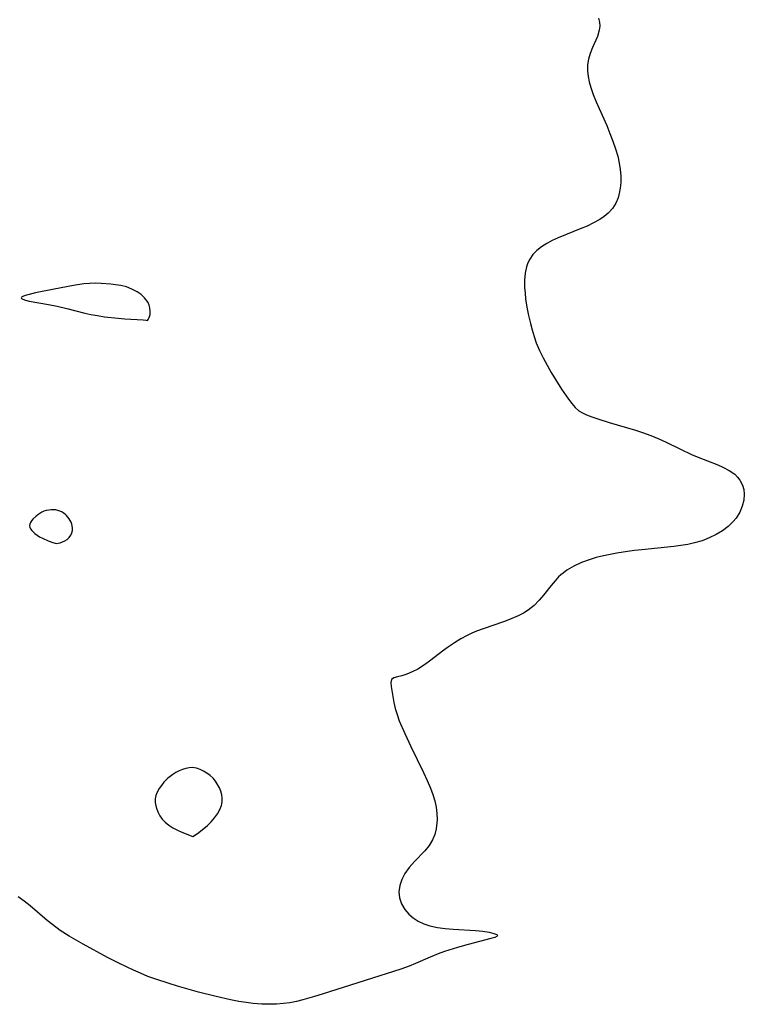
# Model space of a CAD drawing. Header units: metres. Extents: x 1073367 to 1082519, y 1569854 to 1574957.
# Tile 838 of 1056: x 1079210 to 1079370, y 1572428 to 1572645. Entities that reach past the tile are written whole.
import ezdxf

# ---------------------------------------------------------------- set-up
doc = ezdxf.new("R2010")
doc.units = ezdxf.units.M
doc.layers.add('CGG_CurvaNivelLidar_v1', color=253, linetype='Continuous', lineweight=30)

msp = doc.modelspace()

# ---------------------------------------------------------------- linework, layer by layer
at = {"layer": 'CGG_CurvaNivelLidar_v1'}
for p, q in [((1079337.562, 1572645.1305, 73), (1079337.7966, 1572644.273, 73)), ((1079337.8544, 1572643.3829, 73), (1079337.7419, 1572642.4746, 73)), ((1079337.7966, 1572644.273, 73), (1079337.8544, 1572643.3829, 73)), ((1079337.3271, 1572641.129, 73), (1079336.2212, 1572638.6812, 73)), ((1079337.7419, 1572642.4746, 73), (1079337.3271, 1572641.129, 73)), ((1079336.2212, 1572638.6812, 73), (1079335.7049, 1572637.3774, 73)), ((1079335.3715, 1572636.1471, 73), (1079335.1819, 1572634.8608, 73)), ((1079335.7049, 1572637.3774, 73), (1079335.3715, 1572636.1471, 73)), ((1079335.1819, 1572634.8608, 73), (1079335.1539, 1572633.5373, 73)), ((1079335.1539, 1572633.5373, 73), (1079335.2762, 1572632.3446, 73)), ((1079335.2762, 1572632.3446, 73), (1079335.5192, 1572631.1399, 73)), ((1079335.5192, 1572631.1399, 73), (1079335.861, 1572629.927, 73)), ((1079335.861, 1572629.927, 73), (1079336.413, 1572628.3643, 73)), ((1079336.413, 1572628.3643, 73), (1079337.0552, 1572626.792, 73)), ((1079337.0552, 1572626.792, 73), (1079339.3751, 1572621.5252, 73)), ((1079339.3751, 1572621.5252, 73), (1079340.0769, 1572619.8259, 73)), ((1079340.0769, 1572619.8259, 73), (1079340.733, 1572618.1154, 73)), ((1079340.733, 1572618.1154, 73), (1079341.3225, 1572616.397, 73)), ((1079341.3225, 1572616.397, 73), (1079341.776, 1572614.8384, 73)), ((1079341.776, 1572614.8384, 73), (1079342.1273, 1572613.2783, 73)), ((1079342.1273, 1572613.2783, 73), (1079342.3334, 1572611.8933, 73)), ((1079342.3334, 1572611.8933, 73), (1079342.439, 1572610.519, 73)), ((1079342.439, 1572610.519, 73), (1079342.4449, 1572609.1658, 73)), ((1079342.3915, 1572608.2906, 73), (1079342.2044, 1572606.9585, 73)), ((1079342.4449, 1572609.1658, 73), (1079342.3915, 1572608.2906, 73)), ((1079342.2044, 1572606.9585, 73), (1079341.8753, 1572605.6877, 73)), ((1079341.3811, 1572604.4986, 73), (1079340.6413, 1572603.333, 73)), ((1079341.8753, 1572605.6877, 73), (1079341.3811, 1572604.4986, 73)), ((1079338.8202, 1572601.5732, 73), (1079337.8463, 1572600.9211, 73)), ((1079339.7011, 1572602.2994, 73), (1079338.8202, 1572601.5732, 73)), ((1079340.6413, 1572603.333, 73), (1079339.7011, 1572602.2994, 73)), ((1079335.0426, 1572599.4708, 73), (1079333.544, 1572598.8248, 73)), ((1079336.4867, 1572600.1623, 73), (1079335.0426, 1572599.4708, 73)), ((1079337.8463, 1572600.9211, 73), (1079336.4867, 1572600.1623, 73)), ((1079333.544, 1572598.8248, 73), (1079328.7008, 1572596.8474, 73)), ((1079326.2065, 1572595.6238, 73), (1079325.0722, 1572594.9071, 73)), ((1079327.4216, 1572596.2616, 73), (1079326.2065, 1572595.6238, 73)), ((1079328.7008, 1572596.8474, 73), (1079327.4216, 1572596.2616, 73)), ((1079323.1707, 1572593.2167, 73), (1079322.4651, 1572592.2228, 73)), ((1079324.0511, 1572594.1075, 73), (1079323.1707, 1572593.2167, 73)), ((1079325.0722, 1572594.9071, 73), (1079324.0511, 1572594.1075, 73)), ((1079322.066, 1572591.3963, 73), (1079321.7697, 1572590.5121, 73)), ((1079322.4651, 1572592.2228, 73), (1079322.066, 1572591.3963, 73)), ((1079321.4794, 1572589.0807, 73), (1079321.3484, 1572587.5669, 73)), ((1079321.7697, 1572590.5121, 73), (1079321.4794, 1572589.0807, 73)), ((1079222.3065, 1572586.3883, 73), (1079218.0498, 1572585.6241, 73)), ((1079224.5858, 1572586.7378, 73), (1079222.3065, 1572586.3883, 73)), ((1079225.8303, 1572586.8432, 73), (1079224.5858, 1572586.7378, 73)), ((1079227.0787, 1572586.8856, 73), (1079225.8303, 1572586.8432, 73)), ((1079228.3267, 1572586.8703, 73), (1079227.0787, 1572586.8856, 73)), ((1079230.4531, 1572586.7184, 73), (1079228.3267, 1572586.8703, 73)), ((1079231.5045, 1572586.5863, 73), (1079230.4531, 1572586.7184, 73)), ((1079232.6915, 1572586.3893, 73), (1079231.5045, 1572586.5863, 73)), ((1079233.8959, 1572586.0817, 73), (1079232.6915, 1572586.3893, 73)), ((1079321.3484, 1572587.5669, 73), (1079321.3513, 1572585.9945, 73)), ((1079211.9935, 1572584.3106, 73), (1079211.2923, 1572584.0629, 73)), ((1079213.9667, 1572584.8019, 73), (1079211.9935, 1572584.3106, 73)), ((1079218.0498, 1572585.6241, 73), (1079213.9667, 1572584.8019, 73)), ((1079235.1008, 1572585.6265, 73), (1079233.8959, 1572586.0817, 73)), ((1079236.2448, 1572585.0352, 73), (1079235.1008, 1572585.6265, 73)), ((1079237.1412, 1572584.4193, 73), (1079236.2448, 1572585.0352, 73)), ((1079237.9057, 1572583.7131, 73), (1079237.1412, 1572584.4193, 73)), ((1079321.3513, 1572585.9945, 73), (1079321.4337, 1572584.7484, 73)), ((1079321.4337, 1572584.7484, 73), (1079321.572, 1572583.485, 73)), ((1079210.8834, 1572583.8114, 73), (1079210.8243, 1572583.7082, 73)), ((1079210.8243, 1572583.7082, 73), (1079210.8524, 1572583.5799, 73)), ((1079210.8524, 1572583.5799, 73), (1079211.1671, 1572583.3654, 73)), ((1079211.2923, 1572584.0629, 73), (1079210.8834, 1572583.8114, 73)), ((1079211.1671, 1572583.3654, 73), (1079211.7511, 1572583.1681, 73)), ((1079211.7511, 1572583.1681, 73), (1079212.5364, 1572582.9812, 73)), ((1079212.5364, 1572582.9812, 73), (1079216.8007, 1572582.2128, 73)), ((1079216.8007, 1572582.2128, 73), (1079218.6991, 1572581.8305, 73)), ((1079238.6484, 1572582.6689, 73), (1079237.9057, 1572583.7131, 73)), ((1079238.9064, 1572582.077, 73), (1079238.6484, 1572582.6689, 73)), ((1079239.0688, 1572581.4797, 73), (1079238.9064, 1572582.077, 73)), ((1079321.572, 1572583.485, 73), (1079321.8477, 1572581.6502, 73)), ((1079218.6991, 1572581.8305, 73), (1079220.8445, 1572581.3207, 73)), ((1079220.8445, 1572581.3207, 73), (1079224.7808, 1572580.326, 73)), ((1079224.7808, 1572580.326, 73), (1079226.0928, 1572580.0439, 73)), ((1079226.0928, 1572580.0439, 73), (1079227.5376, 1572579.7784, 73)), ((1079238.9289, 1572579.3648, 73), (1079239.0998, 1572580.0397, 73)), ((1079239.1469, 1572580.7261, 73), (1079239.0688, 1572581.4797, 73)), ((1079239.0998, 1572580.0397, 73), (1079239.1469, 1572580.7261, 73)), ((1079321.8477, 1572581.6502, 73), (1079322.2067, 1572579.8069, 73)), ((1079227.5376, 1572579.7784, 73), (1079229.0667, 1572579.5436, 73)), ((1079229.0667, 1572579.5436, 73), (1079232.1084, 1572579.2038, 73)), ((1079232.1084, 1572579.2038, 73), (1079233.5636, 1572579.0896, 73)), ((1079233.5636, 1572579.0896, 73), (1079237.5757, 1572578.8555, 73)), ((1079237.5757, 1572578.8555, 73), (1079238.2706, 1572578.7893, 73)), ((1079238.2706, 1572578.7893, 73), (1079238.5, 1572578.7399, 73)), ((1079238.5, 1572578.7399, 73), (1079238.707, 1572578.9106, 73)), ((1079238.707, 1572578.9106, 73), (1079238.9289, 1572579.3648, 73)), ((1079322.2067, 1572579.8069, 73), (1079322.6149, 1572578.0789, 73)), ((1079322.6149, 1572578.0789, 73), (1079322.9969, 1572576.6334, 73)), ((1079322.9969, 1572576.6334, 73), (1079323.4241, 1572575.2016, 73)), ((1079323.4241, 1572575.2016, 73), (1079323.9154, 1572573.7928, 73)), ((1079323.9154, 1572573.7928, 73), (1079324.6165, 1572572.1225, 73)), ((1079324.6165, 1572572.1225, 73), (1079325.4061, 1572570.4921, 73)), ((1079325.4061, 1572570.4921, 73), (1079326.2687, 1572568.8685, 73)), ((1079326.2687, 1572568.8685, 73), (1079327.1702, 1572567.2823, 73)), ((1079327.1702, 1572567.2823, 73), (1079328.0959, 1572565.7398, 73)), ((1079328.0959, 1572565.7398, 73), (1079329.4417, 1572563.6313, 73)), ((1079329.4417, 1572563.6313, 73), (1079330.9564, 1572561.4545, 73)), ((1079330.9564, 1572561.4545, 73), (1079331.7081, 1572560.4795, 73)), ((1079331.7081, 1572560.4795, 73), (1079332.4549, 1572559.6231, 73)), ((1079332.4549, 1572559.6231, 73), (1079333.266, 1572558.903, 73)), ((1079333.266, 1572558.903, 73), (1079334.067, 1572558.4063, 73)), ((1079334.067, 1572558.4063, 73), (1079334.9565, 1572557.9884, 73)), ((1079334.9565, 1572557.9884, 73), (1079336.1336, 1572557.5252, 73)), ((1079336.1336, 1572557.5252, 73), (1079337.399, 1572557.0856, 73)), ((1079337.399, 1572557.0856, 73), (1079339.9126, 1572556.2949, 73)), ((1079339.9126, 1572556.2949, 73), (1079345.6812, 1572554.6058, 73)), ((1079345.6812, 1572554.6058, 73), (1079347.2129, 1572554.1192, 73)), ((1079347.2129, 1572554.1192, 73), (1079349.0878, 1572553.4565, 73)), ((1079349.0878, 1572553.4565, 73), (1079350.8216, 1572552.7428, 73)), ((1079350.8216, 1572552.7428, 73), (1079352.406, 1572552.0024, 73)), ((1079352.406, 1572552.0024, 73), (1079355.54, 1572550.4366, 73)), ((1079355.54, 1572550.4366, 73), (1079357.9896, 1572549.2794, 73)), ((1079357.9896, 1572549.2794, 73), (1079359.223, 1572548.7461, 73)), ((1079359.223, 1572548.7461, 73), (1079363.7543, 1572546.9803, 73)), ((1079363.7543, 1572546.9803, 73), (1079364.8798, 1572546.4977, 73)), ((1079364.8798, 1572546.4977, 73), (1079366.2701, 1572545.7758, 73)), ((1079366.2701, 1572545.7758, 73), (1079367.4816, 1572544.9178, 73)), ((1079367.4816, 1572544.9178, 73), (1079368.0964, 1572544.3172, 73)), ((1079368.0964, 1572544.3172, 73), (1079368.6136, 1572543.6534, 73)), ((1079368.6136, 1572543.6534, 73), (1079369.1975, 1572542.5289, 73)), ((1079369.1975, 1572542.5289, 73), (1079369.47, 1572541.5806, 73)), ((1079369.47, 1572541.5806, 73), (1079369.5805, 1572540.5921, 73)), ((1079369.4804, 1572539.2419, 73), (1079369.1319, 1572537.8892, 73)), ((1079369.5805, 1572540.5921, 73), (1079369.4804, 1572539.2419, 73)), ((1079215.806, 1572536.7877, 73), (1079215.3119, 1572536.5775, 73)), ((1079216.3205, 1572536.9474, 73), (1079215.806, 1572536.7877, 73)), ((1079216.8469, 1572537.0609, 73), (1079216.3205, 1572536.9474, 73)), ((1079217.3779, 1572537.1275, 73), (1079216.8469, 1572537.0609, 73)), ((1079217.9071, 1572537.1416, 73), (1079217.3779, 1572537.1275, 73)), ((1079218.4277, 1572537.0916, 73), (1079217.9071, 1572537.1416, 73)), ((1079218.8614, 1572536.9891, 73), (1079218.4277, 1572537.0916, 73)), ((1079219.2824, 1572536.8379, 73), (1079218.8614, 1572536.9891, 73)), ((1079219.6886, 1572536.6459, 73), (1079219.2824, 1572536.8379, 73)), ((1079220.0767, 1572536.4178, 73), (1079219.6886, 1572536.6459, 73)), ((1079369.1319, 1572537.8892, 73), (1079368.565, 1572536.5691, 73)), ((1079213.0918, 1572534.7014, 73), (1079212.8563, 1572534.3441, 73)), ((1079213.3813, 1572535.0548, 73), (1079213.0918, 1572534.7014, 73)), ((1079214.0736, 1572535.7327, 73), (1079213.3813, 1572535.0548, 73)), ((1079214.4621, 1572536.0457, 73), (1079214.0736, 1572535.7327, 73)), ((1079214.8748, 1572536.3308, 73), (1079214.4621, 1572536.0457, 73)), ((1079215.3119, 1572536.5775, 73), (1079214.8748, 1572536.3308, 73)), ((1079220.442, 1572536.1555, 73), (1079220.0767, 1572536.4178, 73)), ((1079220.7778, 1572535.8585, 73), (1079220.442, 1572536.1555, 73)), ((1079221.0737, 1572535.5307, 73), (1079220.7778, 1572535.8585, 73)), ((1079221.3354, 1572535.1742, 73), (1079221.0737, 1572535.5307, 73)), ((1079221.757, 1572534.3999, 73), (1079221.3354, 1572535.1742, 73)), ((1079367.1672, 1572534.5424, 73), (1079366.0577, 1572533.4722, 73)), ((1079367.7933, 1572535.3186, 73), (1079367.1672, 1572534.5424, 73)), ((1079368.565, 1572536.5691, 73), (1079367.7933, 1572535.3186, 73)), ((1079212.6942, 1572533.9865, 73), (1079212.6319, 1572533.6317, 73)), ((1079212.6319, 1572533.6317, 73), (1079212.6931, 1572533.2803, 73)), ((1079212.6931, 1572533.2803, 73), (1079212.8589, 1572532.9349, 73)), ((1079212.8563, 1572534.3441, 73), (1079212.6942, 1572533.9865, 73)), ((1079212.8589, 1572532.9349, 73), (1079213.1043, 1572532.5953, 73)), ((1079213.1043, 1572532.5953, 73), (1079213.4099, 1572532.262, 73)), ((1079213.4099, 1572532.262, 73), (1079213.7921, 1572531.9218, 73)), ((1079221.9103, 1572533.9909, 73), (1079221.757, 1572534.3999, 73)), ((1079222.0155, 1572533.5716, 73), (1079221.9103, 1572533.9909, 73)), ((1079221.9239, 1572532.0548, 73), (1079222.0503, 1572532.5794, 73)), ((1079222.0678, 1572533.078, 73), (1079222.0155, 1572533.5716, 73)), ((1079222.0503, 1572532.5794, 73), (1079222.0678, 1572533.078, 73)), ((1079364.7863, 1572532.5204, 73), (1079363.3896, 1572531.6798, 73)), ((1079366.0577, 1572533.4722, 73), (1079364.7863, 1572532.5204, 73)), ((1079213.7921, 1572531.9218, 73), (1079214.281, 1572531.5623, 73)), ((1079214.281, 1572531.5623, 73), (1079214.8484, 1572531.2019, 73)), ((1079214.8484, 1572531.2019, 73), (1079215.4656, 1572530.8594, 73)), ((1079215.4656, 1572530.8594, 73), (1079216.7152, 1572530.3014, 73)), ((1079216.7152, 1572530.3014, 73), (1079217.7844, 1572529.9401, 73)), ((1079219.8361, 1572530.0541, 73), (1079220.3769, 1572530.2923, 73)), ((1079220.3769, 1572530.2923, 73), (1079220.8924, 1572530.6173, 73)), ((1079220.8924, 1572530.6173, 73), (1079221.3354, 1572531.0375, 73)), ((1079221.3354, 1572531.0375, 73), (1079221.6827, 1572531.5283, 73)), ((1079221.6827, 1572531.5283, 73), (1079221.9239, 1572532.0548, 73)), ((1079360.3143, 1572530.3352, 73), (1079358.67, 1572529.8409, 73)), ((1079361.8942, 1572530.9501, 73), (1079360.3143, 1572530.3352, 73)), ((1079363.3896, 1572531.6798, 73), (1079361.8942, 1572530.9501, 73)), ((1079217.7844, 1572529.9401, 73), (1079218.5, 1572529.75, 73)), ((1079218.5, 1572529.75, 73), (1079218.895, 1572529.7912, 73)), ((1079218.895, 1572529.7912, 73), (1079219.3244, 1572529.8906, 73)), ((1079219.3244, 1572529.8906, 73), (1079219.8361, 1572530.0541, 73)), ((1079343.8979, 1572527.9485, 73), (1079341.5839, 1572527.5735, 73)), ((1079345.4939, 1572528.1644, 73), (1079343.8979, 1572527.9485, 73)), ((1079347.1006, 1572528.3509, 73), (1079345.4939, 1572528.1644, 73)), ((1079354.1285, 1572529.0436, 73), (1079347.1006, 1572528.3509, 73)), ((1079355.6662, 1572529.2485, 73), (1079354.1285, 1572529.0436, 73)), ((1079357.183, 1572529.5072, 73), (1079355.6662, 1572529.2485, 73)), ((1079358.67, 1572529.8409, 73), (1079357.183, 1572529.5072, 73)), ((1079335.5448, 1572526.1552, 73), (1079333.8064, 1572525.5122, 73)), ((1079337.0792, 1572526.6059, 73), (1079335.5448, 1572526.1552, 73)), ((1079338.6558, 1572526.9901, 73), (1079337.0792, 1572526.6059, 73)), ((1079341.5839, 1572527.5735, 73), (1079338.6558, 1572526.9901, 73)), ((1079330.6325, 1572523.8476, 73), (1079329.78, 1572523.2354, 73)), ((1079332.1613, 1572524.7449, 73), (1079330.6325, 1572523.8476, 73)), ((1079333.8064, 1572525.5122, 73), (1079332.1613, 1572524.7449, 73)), ((1079328.0252, 1572521.5506, 73), (1079327.1539, 1572520.5044, 73)), ((1079328.8092, 1572522.381, 73), (1079328.0252, 1572521.5506, 73)), ((1079329.2674, 1572522.8092, 73), (1079328.8092, 1572522.381, 73)), ((1079329.78, 1572523.2354, 73), (1079329.2674, 1572522.8092, 73)), ((1079327.1539, 1572520.5044, 73), (1079325.4599, 1572518.3385, 73)), ((1079324.5674, 1572517.2877, 73), (1079323.4098, 1572516.1253, 73)), ((1079325.4599, 1572518.3385, 73), (1079324.5674, 1572517.2877, 73)), ((1079322.13, 1572515.0959, 73), (1079321.0652, 1572514.419, 73)), ((1079323.4098, 1572516.1253, 73), (1079322.13, 1572515.0959, 73)), ((1079318.0554, 1572512.9964, 73), (1079316.6869, 1572512.4807, 73)), ((1079319.9358, 1572513.8223, 73), (1079318.0554, 1572512.9964, 73)), ((1079321.0652, 1572514.419, 73), (1079319.9358, 1572513.8223, 73)), ((1079312.2576, 1572510.9862, 73), (1079310.7912, 1572510.4302, 73)), ((1079316.6869, 1572512.4807, 73), (1079312.2576, 1572510.9862, 73)), ((1079307.3391, 1572508.7413, 73), (1079305.9699, 1572507.9108, 73)), ((1079308.7522, 1572509.5027, 73), (1079307.3391, 1572508.7413, 73)), ((1079309.7627, 1572509.9869, 73), (1079308.7522, 1572509.5027, 73)), ((1079310.7912, 1572510.4302, 73), (1079309.7627, 1572509.9869, 73)), ((1079304.6491, 1572507.0212, 73), (1079303.3248, 1572506.043, 73)), ((1079305.9699, 1572507.9108, 73), (1079304.6491, 1572507.0212, 73)), ((1079303.3248, 1572506.043, 73), (1079300.7837, 1572504.0732, 73)), ((1079297.8918, 1572502.1338, 73), (1079296.6613, 1572501.505, 73)), ((1079299.348, 1572503.033, 73), (1079297.8918, 1572502.1338, 73)), ((1079300.7837, 1572504.0732, 73), (1079299.348, 1572503.033, 73)), ((1079292.1497, 1572499.8199, 73), (1079291.9864, 1572499.1868, 73)), ((1079292.6393, 1572500.1863, 73), (1079292.1497, 1572499.8199, 73)), ((1079293.4125, 1572500.4119, 73), (1079292.6393, 1572500.1863, 73)), ((1079294.4059, 1572500.6544, 73), (1079293.4125, 1572500.4119, 73)), ((1079295.4846, 1572501.01, 73), (1079294.4059, 1572500.6544, 73)), ((1079296.6613, 1572501.505, 73), (1079295.4846, 1572501.01, 73)), ((1079291.9864, 1572499.1868, 73), (1079292.0518, 1572498.3031, 73)), ((1079292.0518, 1572498.3031, 73), (1079292.6195, 1572494.8063, 73)), ((1079292.6195, 1572494.8063, 73), (1079292.9214, 1572493.4708, 73)), ((1079292.9214, 1572493.4708, 73), (1079293.3274, 1572492.1339, 73)), ((1079293.3274, 1572492.1339, 73), (1079293.83, 1572490.7612, 73)), ((1079293.83, 1572490.7612, 73), (1079295.0116, 1572487.9821, 73)), ((1079295.0116, 1572487.9821, 73), (1079296.3523, 1572485.1332, 73)), ((1079296.3523, 1572485.1332, 73), (1079299.1627, 1572479.4072, 73)), ((1079247.7089, 1572480.4511, 73), (1079246.9623, 1572480.3073, 73)), ((1079248.4525, 1572480.4812, 73), (1079247.7089, 1572480.4511, 73)), ((1079249.2665, 1572480.3583, 73), (1079248.4525, 1572480.4812, 73)), ((1079250.0647, 1572480.0974, 73), (1079249.2665, 1572480.3583, 73)), ((1079243.4781, 1572478.5573, 73), (1079243.0047, 1572478.1545, 73)), ((1079244.0724, 1572478.9839, 73), (1079243.4781, 1572478.5573, 73)), ((1079244.7656, 1572479.404, 73), (1079244.0724, 1572478.9839, 73)), ((1079245.4838, 1572479.7694, 73), (1079244.7656, 1572479.404, 73)), ((1079246.2185, 1572480.0743, 73), (1079245.4838, 1572479.7694, 73)), ((1079246.9623, 1572480.3073, 73), (1079246.2185, 1572480.0743, 73)), ((1079250.8407, 1572479.7286, 73), (1079250.0647, 1572480.0974, 73)), ((1079251.5858, 1572479.2717, 73), (1079250.8407, 1572479.7286, 73)), ((1079252.2875, 1572478.7377, 73), (1079251.5858, 1572479.2717, 73)), ((1079252.9283, 1572478.129, 73), (1079252.2875, 1572478.7377, 73)), ((1079299.1627, 1572479.4072, 73), (1079299.9494, 1572477.6765, 73)), ((1079241.5835, 1572476.5714, 73), (1079241.0892, 1572475.8546, 73)), ((1079242.1398, 1572477.2609, 73), (1079241.5835, 1572476.5714, 73)), ((1079243.0047, 1572478.1545, 73), (1079242.1398, 1572477.2609, 73)), ((1079253.4624, 1572477.4852, 73), (1079252.9283, 1572478.129, 73)), ((1079253.9265, 1572476.7891, 73), (1079253.4624, 1572477.4852, 73)), ((1079254.3201, 1572476.0556, 73), (1079253.9265, 1572476.7891, 73)), ((1079254.6356, 1572475.2957, 73), (1079254.3201, 1572476.0556, 73)), ((1079299.9494, 1572477.6765, 73), (1079300.6734, 1572475.9518, 73)), ((1079240.3642, 1572474.3655, 73), (1079240.1969, 1572473.6005, 73)), ((1079240.6742, 1572475.1178, 73), (1079240.3642, 1572474.3655, 73)), ((1079241.0892, 1572475.8546, 73), (1079240.6742, 1572475.1178, 73)), ((1079254.8575, 1572474.5184, 73), (1079254.6356, 1572475.2957, 73)), ((1079254.961, 1572473.7306, 73), (1079254.8575, 1572474.5184, 73)), ((1079300.6734, 1572475.9518, 73), (1079301.1932, 1572474.5658, 73)), ((1079301.1932, 1572474.5658, 73), (1079301.6175, 1572473.1782, 73)), ((1079240.1969, 1572473.6005, 73), (1079240.2016, 1572472.8478, 73)), ((1079240.2016, 1572472.8478, 73), (1079240.3415, 1572472.0886, 73)), ((1079240.3415, 1572472.0886, 73), (1079240.5789, 1572471.3268, 73)), ((1079254.4178, 1572471.2739, 73), (1079254.7573, 1572472.1375, 73)), ((1079254.7573, 1572472.1375, 73), (1079254.9227, 1572472.9353, 73)), ((1079254.9227, 1572472.9353, 73), (1079254.961, 1572473.7306, 73)), ((1079301.6175, 1572473.1782, 73), (1079301.9104, 1572471.7859, 73)), ((1079301.9104, 1572471.7859, 73), (1079302.0722, 1572470.3949, 73)), ((1079240.5789, 1572471.3268, 73), (1079240.8646, 1572470.6175, 73)), ((1079240.8646, 1572470.6175, 73), (1079241.226, 1572469.9084, 73)), ((1079241.226, 1572469.9084, 73), (1079241.7386, 1572469.1759, 73)), ((1079253.249, 1572469.4255, 73), (1079253.9043, 1572470.3544, 73)), ((1079253.9043, 1572470.3544, 73), (1079254.4178, 1572471.2739, 73)), ((1079302.0722, 1572470.3949, 73), (1079302.1052, 1572469.0196, 73)), ((1079241.7386, 1572469.1759, 73), (1079242.3961, 1572468.4605, 73)), ((1079242.3961, 1572468.4605, 73), (1079243.1833, 1572467.8071, 73)), ((1079243.1833, 1572467.8071, 73), (1079244.1295, 1572467.2165, 73)), ((1079250.9103, 1572467.075, 73), (1079251.7043, 1572467.763, 73)), ((1079251.7043, 1572467.763, 73), (1079252.4841, 1572468.5321, 73)), ((1079252.4841, 1572468.5321, 73), (1079253.249, 1572469.4255, 73)), ((1079302.0708, 1572468.3168, 73), (1079301.9095, 1572467.0217, 73)), ((1079302.1052, 1572469.0196, 73), (1079302.0708, 1572468.3168, 73)), ((1079244.1295, 1572467.2165, 73), (1079245.1273, 1572466.7192, 73)), ((1079245.1273, 1572466.7192, 73), (1079246.1049, 1572466.2968, 73)), ((1079246.1049, 1572466.2968, 73), (1079248.5, 1572465.353, 73)), ((1079248.5, 1572465.353, 73), (1079249.4818, 1572465.9971, 73)), ((1079249.4818, 1572465.9971, 73), (1079250.9103, 1572467.075, 73)), ((1079301.6089, 1572465.7811, 73), (1079301.1464, 1572464.6146, 73)), ((1079301.9095, 1572467.0217, 73), (1079301.6089, 1572465.7811, 73)), ((1079300.3759, 1572463.3526, 73), (1079299.4232, 1572462.1937, 73)), ((1079301.1464, 1572464.6146, 73), (1079300.3759, 1572463.3526, 73)), ((1079299.4232, 1572462.1937, 73), (1079297.1427, 1572459.8242, 73)), ((1079297.1427, 1572459.8242, 73), (1079296.027, 1572458.5377, 73)), ((1079295.0573, 1572457.1783, 73), (1079294.3812, 1572455.8905, 73)), ((1079296.027, 1572458.5377, 73), (1079295.0573, 1572457.1783, 73)), ((1079293.9293, 1572454.5595, 73), (1079293.7462, 1572453.2126, 73)), ((1079294.3812, 1572455.8905, 73), (1079293.9293, 1572454.5595, 73)), ((1079293.7462, 1572453.2126, 73), (1079293.8789, 1572451.8496, 73)), ((1079211.4646, 1572451.1659, 73), (1079210.1235, 1572452.0706, 73)), ((1079212.7977, 1572450.1048, 73), (1079211.4646, 1572451.1659, 73)), ((1079216.4935, 1572446.9229, 73), (1079212.7977, 1572450.1048, 73)), ((1079293.8789, 1572451.8496, 73), (1079294.3099, 1572450.5366, 73)), ((1079294.3099, 1572450.5366, 73), (1079295.0122, 1572449.3151, 73)), ((1079295.0122, 1572449.3151, 73), (1079295.8991, 1572448.2918, 73)), ((1079295.8991, 1572448.2918, 73), (1079296.8852, 1572447.4604, 73)), ((1079217.718, 1572445.9226, 73), (1079216.4935, 1572446.9229, 73)), ((1079219.3653, 1572444.6892, 73), (1079217.718, 1572445.9226, 73)), ((1079296.8852, 1572447.4604, 73), (1079298.0034, 1572446.7497, 73)), ((1079298.0034, 1572446.7497, 73), (1079299.2343, 1572446.1764, 73)), ((1079299.2343, 1572446.1764, 73), (1079300.5594, 1572445.7501, 73)), ((1079300.5594, 1572445.7501, 73), (1079302.2146, 1572445.3856, 73)), ((1079221.3327, 1572443.4123, 73), (1079219.3653, 1572444.6892, 73)), ((1079302.2146, 1572445.3856, 73), (1079303.9297, 1572445.1331, 73)), ((1079303.9297, 1572445.1331, 73), (1079305.6675, 1572444.9666, 73)), ((1079305.6675, 1572444.9666, 73), (1079310.5809, 1572444.7249, 73)), ((1079310.5809, 1572444.7249, 73), (1079312.1659, 1572444.5592, 73)), ((1079312.1659, 1572444.5592, 73), (1079313.5397, 1572444.3301, 73)), ((1079313.5397, 1572444.3301, 73), (1079314.6117, 1572444.0622, 73)), ((1079314.6117, 1572444.0622, 73), (1079315.2642, 1572443.7778, 73)), ((1079315.2642, 1572443.7778, 73), (1079315.3369, 1572443.7152, 73)), ((1079315.3935, 1572443.5965, 73), (1079315.3005, 1572443.4414, 73)), ((1079315.3369, 1572443.7152, 73), (1079315.3935, 1572443.5965, 73)), ((1079222.847, 1572442.5313, 73), (1079221.3327, 1572443.4123, 73)), ((1079224.3896, 1572441.6803, 73), (1079222.847, 1572442.5313, 73)), ((1079229.7679, 1572438.7792, 73), (1079224.3896, 1572441.6803, 73)), ((1079308.9731, 1572441.6407, 73), (1079306.5882, 1572440.9697, 73)), ((1079313.9289, 1572442.904, 73), (1079308.9731, 1572441.6407, 73)), ((1079314.7893, 1572443.179, 73), (1079313.9289, 1572442.904, 73)), ((1079315.3005, 1572443.4414, 73), (1079314.7893, 1572443.179, 73)), ((1079302.3781, 1572439.5963, 73), (1079300.5783, 1572438.8428, 73)), ((1079303.7768, 1572440.1011, 73), (1079302.3781, 1572439.5963, 73)), ((1079306.5882, 1572440.9697, 73), (1079303.7768, 1572440.1011, 73)), ((1079232.3905, 1572437.4327, 73), (1079229.7679, 1572438.7792, 73)), ((1079235.4422, 1572435.9711, 73), (1079232.3905, 1572437.4327, 73)), ((1079297.3971, 1572437.415, 73), (1079295.9833, 1572436.8314, 73)), ((1079300.5783, 1572438.8428, 73), (1079297.3971, 1572437.415, 73)), ((1079236.9877, 1572435.2882, 73), (1079235.4422, 1572435.9711, 73)), ((1079238.6254, 1572434.6194, 73), (1079236.9877, 1572435.2882, 73)), ((1079294.151, 1572436.1717, 73), (1079286.3104, 1572433.7373, 73)), ((1079295.9833, 1572436.8314, 73), (1079294.151, 1572436.1717, 73)), ((1079240.3361, 1572433.985, 73), (1079238.6254, 1572434.6194, 73)), ((1079243.2594, 1572433.0146, 73), (1079240.3361, 1572433.985, 73)), ((1079245.1549, 1572432.4426, 73), (1079243.2594, 1572433.0146, 73)), ((1079286.3104, 1572433.7373, 73), (1079276.8893, 1572430.6731, 73)), ((1079249.7069, 1572431.1696, 73), (1079245.1549, 1572432.4426, 73)), ((1079253.6408, 1572430.1576, 73), (1079249.7069, 1572431.1696, 73)), ((1079276.8893, 1572430.6731, 73), (1079275.2075, 1572430.158, 73)), ((1079256.7754, 1572429.4399, 73), (1079253.6408, 1572430.1576, 73)), ((1079258.5711, 1572429.0954, 73), (1079256.7754, 1572429.4399, 73)), ((1079260.1708, 1572428.8521, 73), (1079258.5711, 1572429.0954, 73)), ((1079261.7736, 1572428.668, 73), (1079260.1708, 1572428.8521, 73)), ((1079263.677, 1572428.5246, 73), (1079261.7736, 1572428.668, 73)), ((1079265.254, 1572428.4749, 73), (1079263.677, 1572428.5246, 73)), ((1079266.826, 1572428.5023, 73), (1079265.254, 1572428.4749, 73)), ((1079268.39, 1572428.624, 73), (1079266.826, 1572428.5023, 73)), ((1079269.8216, 1572428.8314, 73), (1079268.39, 1572428.624, 73)), ((1079271.2466, 1572429.1147, 73), (1079269.8216, 1572428.8314, 73)), ((1079272.6678, 1572429.4543, 73), (1079271.2466, 1572429.1147, 73)), ((1079275.2075, 1572430.158, 73), (1079272.6678, 1572429.4543, 73))]:
    msp.add_line(p, q, dxfattribs=at)

doc.saveas('drawing.dxf')
